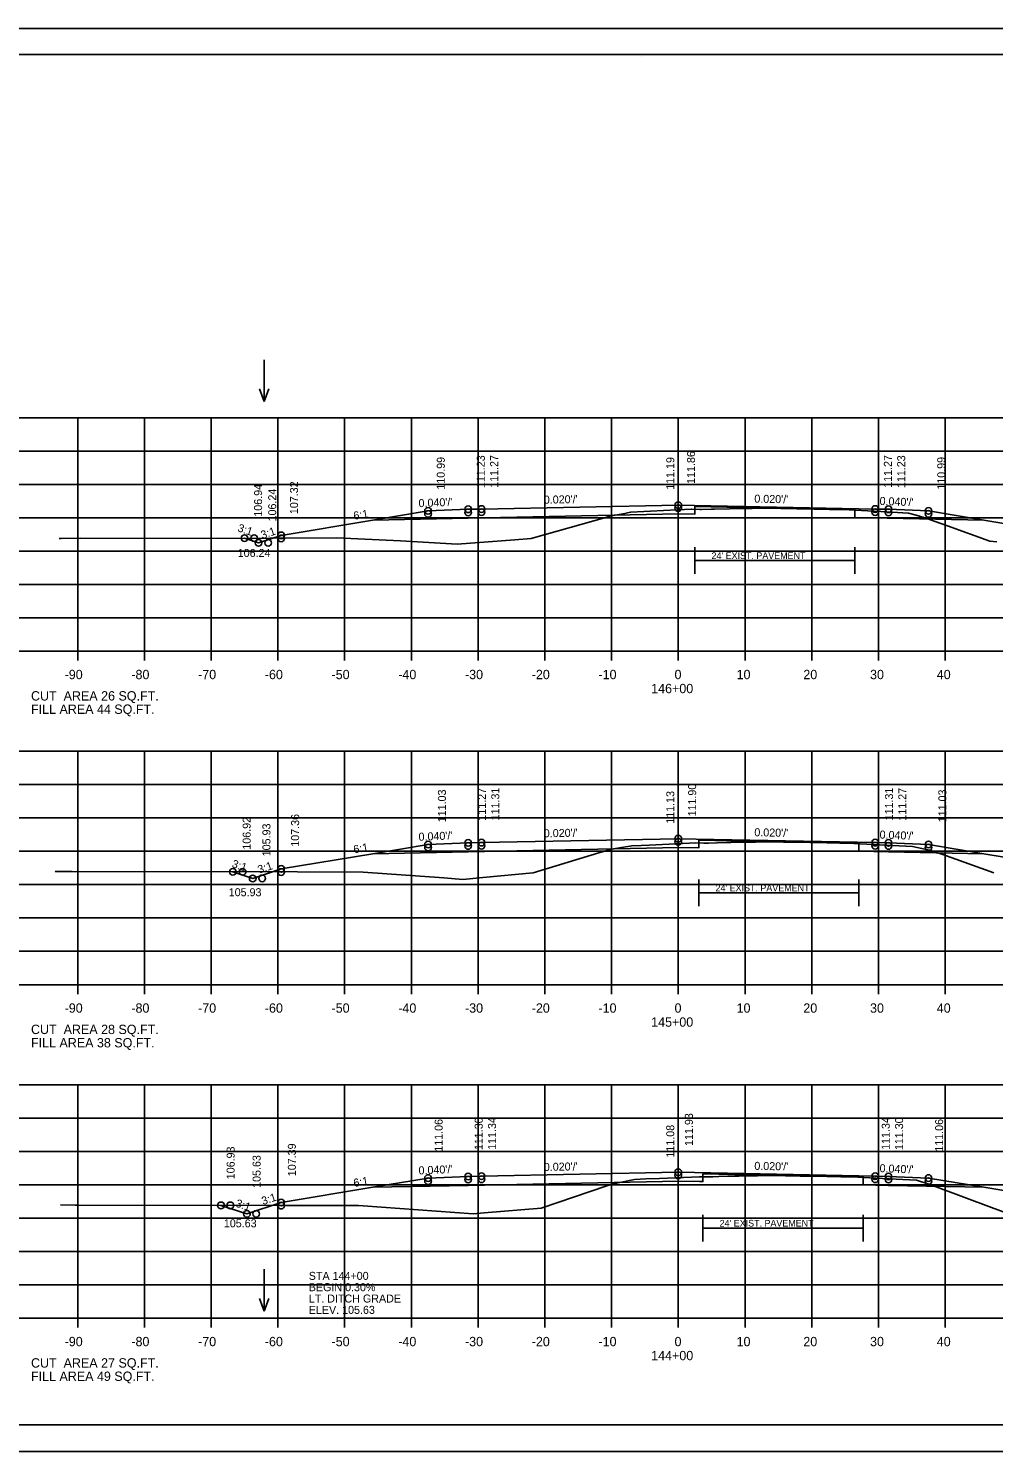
# Model space of a CAD drawing. Extents: x 1175611 to 1176402, y -433344 to -416213.
# Drawn here: x 1175683.6 to 1175828.2, y -429716.8 to -429503.4 of the extents above; entities that cross this region are included whole.
import ezdxf

# ---------------------------------------------------------------- set-up
doc = ezdxf.new("R2010")
doc.units = 0
for name, color, linetype in [('Default', 7, 'Continuous'), ('R_Alt Surface', 7, 'Continuous'), ('R_Axis', 7, 'Continuous'), ('R_Axis Annot', 7, 'Continuous'), ('R_Border', 7, 'Continuous'), ('R_Draft', 7, 'Continuous'), ('R_Exist Surface', 7, 'Continuous'), ('R_Fin Surface', 7, 'Continuous'), ('R_Grid', 7, 'Continuous'), ('R_No Plot', 7, 'Continuous'), ('R_Water Annot', 7, 'Continuous'), ('R_Xsect Elev', 7, 'Continuous'), ('R_Xsect Slope', 7, 'Continuous')]:
    doc.layers.add(name, color=color, linetype=linetype)

msp = doc.modelspace()

# ---------------------------------------------------------------- linework, layer by layer
at = {"layer": 'R_Alt Surface'}
for points in [[(1175735.2, -429577.15), (1175749.47, -429576.86), (1175781.06, -429576.23), (1175783.45, -429576.28), (1175783.45, -429575.11), (1175807.45, -429575.59), (1175807.45, -429576.76), (1175826.75, -429577.15)], [(1175735.2, -429627.16), (1175749.47, -429626.87), (1175781.06, -429626.24), (1175784.05, -429626.3), (1175784.05, -429625.14), (1175808.05, -429625.62), (1175808.05, -429626.78), (1175812.47, -429626.87), (1175826.75, -429627.16)], [(1175735.2, -429677.17), (1175749.47, -429676.89), (1175781.06, -429676.26), (1175784.14, -429676.32), (1175784.66, -429676.33), (1175784.66, -429675.16), (1175808.66, -429675.64), (1175808.66, -429676.81), (1175812.47, -429676.89), (1175826.75, -429677.17)]]:
    msp.add_lwpolyline(points, dxfattribs=at)
at = {"layer": 'R_Axis'}
for p, q in [((1175640.97, -429596.8), (1175920.97, -429596.8)), ((1175690.97, -429598.2), (1175690.97, -429596.8)), ((1175700.97, -429598.2), (1175700.97, -429596.8)), ((1175710.97, -429598.2), (1175710.97, -429596.8)), ((1175720.97, -429598.2), (1175720.97, -429596.8)), ((1175730.97, -429598.2), (1175730.97, -429596.8)), ((1175740.97, -429598.2), (1175740.97, -429596.8)), ((1175750.97, -429598.2), (1175750.97, -429596.8)), ((1175760.97, -429598.2), (1175760.97, -429596.8)), ((1175770.97, -429598.2), (1175770.97, -429596.8)), ((1175780.97, -429598.2), (1175780.97, -429596.8)), ((1175790.97, -429598.2), (1175790.97, -429596.8)), ((1175800.97, -429598.2), (1175800.97, -429596.8)), ((1175810.97, -429598.2), (1175810.97, -429596.8)), ((1175820.97, -429598.2), (1175820.97, -429596.8)), ((1175640.97, -429646.8), (1175920.97, -429646.8)), ((1175690.97, -429648.2), (1175690.97, -429646.8)), ((1175700.97, -429648.2), (1175700.97, -429646.8)), ((1175710.97, -429648.2), (1175710.97, -429646.8)), ((1175720.97, -429648.2), (1175720.97, -429646.8)), ((1175730.97, -429648.2), (1175730.97, -429646.8)), ((1175740.97, -429648.2), (1175740.97, -429646.8)), ((1175750.97, -429648.2), (1175750.97, -429646.8)), ((1175760.97, -429648.2), (1175760.97, -429646.8)), ((1175770.97, -429648.2), (1175770.97, -429646.8)), ((1175780.97, -429648.2), (1175780.97, -429646.8)), ((1175790.97, -429648.2), (1175790.97, -429646.8)), ((1175800.97, -429648.2), (1175800.97, -429646.8)), ((1175810.97, -429648.2), (1175810.97, -429646.8)), ((1175820.97, -429648.2), (1175820.97, -429646.8)), ((1175640.97, -429696.8), (1175920.97, -429696.8)), ((1175690.97, -429698.2), (1175690.97, -429696.8)), ((1175700.97, -429698.2), (1175700.97, -429696.8)), ((1175710.97, -429698.2), (1175710.97, -429696.8)), ((1175720.97, -429698.2), (1175720.97, -429696.8)), ((1175730.97, -429698.2), (1175730.97, -429696.8)), ((1175740.97, -429698.2), (1175740.97, -429696.8)), ((1175750.97, -429698.2), (1175750.97, -429696.8)), ((1175760.97, -429698.2), (1175760.97, -429696.8)), ((1175770.97, -429698.2), (1175770.97, -429696.8)), ((1175780.97, -429698.2), (1175780.97, -429696.8)), ((1175790.97, -429698.2), (1175790.97, -429696.8)), ((1175800.97, -429698.2), (1175800.97, -429696.8)), ((1175810.97, -429698.2), (1175810.97, -429696.8)), ((1175820.97, -429698.2), (1175820.97, -429696.8))]:
    msp.add_line(p, q, dxfattribs=at)
at = {"layer": 'R_Border'}
for p, q in [((1175622.97, -429507.34), (1175939.15, -429507.34)), ((1175775.49, -429507.6), (1175775.49, -429507.6)), ((1175775.49, -429507.6), (1175775.49, -429507.6)), ((1175939.15, -429712.8), (1175622.97, -429712.8))]:
    msp.add_line(p, q, dxfattribs=at)
at = {"layer": 'R_Draft'}
for p, q in [((1175795.45, -429583.21), (1175783.45, -429583.21)), ((1175795.45, -429583.21), (1175807.45, -429583.21)), ((1175796.05, -429633.03), (1175784.05, -429633.03)), ((1175796.05, -429633.03), (1175808.05, -429633.03)), ((1175796.66, -429683.28), (1175784.66, -429683.28)), ((1175796.66, -429683.28), (1175808.66, -429683.28))]:
    msp.add_line(p, q, dxfattribs=at)
for points in [[(1175783.45, -429585.21), (1175783.45, -429581.21)], [(1175807.45, -429585.21), (1175807.45, -429581.21)], [(1175784.05, -429635.03), (1175784.05, -429631.03)], [(1175808.05, -429635.03), (1175808.05, -429631.03)], [(1175784.66, -429685.28), (1175784.66, -429681.28)], [(1175808.66, -429685.28), (1175808.66, -429681.28)]]:
    msp.add_lwpolyline(points, dxfattribs=at)
at = {"layer": 'R_Exist Surface'}
for points in [[(1175688.18, -429579.9), (1175688.49, -429579.9), (1175691.37, -429579.88), (1175709.77, -429579.89), (1175729.76, -429579.8), (1175739.32, -429580.26), (1175747.85, -429580.75), (1175756.46, -429580.1), (1175758.94, -429579.92), (1175770.24, -429576.7), (1175770.67, -429576.58), (1175772.97, -429576.14), (1175773.36, -429576.06), (1175773.85, -429575.95), (1175775.82, -429575.86), (1175779.77, -429575.66), (1175782.97, -429575.51), (1175782.99, -429575.51), (1175784.18, -429575.55), (1175784.46, -429575.56), (1175785.95, -429575.5), (1175786.4, -429575.49), (1175791, -429575.42), (1175791.79, -429575.41), (1175792.04, -429575.39), (1175793.19, -429575.34), (1175793.43, -429575.35), (1175794.37, -429575.36), (1175794.67, -429575.37), (1175796.35, -429575.4), (1175796.79, -429575.41), (1175798.75, -429575.44), (1175799.05, -429575.44), (1175803.61, -429575.54), (1175804.43, -429575.56), (1175804.66, -429575.56), (1175805.69, -429575.56), (1175807.41, -429575.66), (1175811.33, -429575.87), (1175815.45, -429576.09), (1175816.63, -429576.43), (1175818.28, -429576.93), (1175818.63, -429577.05), (1175821.31, -429578.02), (1175827.66, -429580.31), (1175828.73, -429580.43)], [(1175687.61, -429629.84), (1175687.61, -429629.84), (1175690.13, -429629.84), (1175723.9, -429629.9), (1175733.74, -429629.91), (1175745.82, -429630.78), (1175748.66, -429631.03), (1175751.66, -429630.74), (1175759.24, -429630.02), (1175769.04, -429627.05), (1175770.97, -429626.47), (1175773.06, -429626.13), (1175773.46, -429626.06), (1175773.97, -429625.98), (1175775.4, -429625.92), (1175776.63, -429625.86), (1175783.6, -429625.55), (1175784.78, -429625.58), (1175784.99, -429625.58), (1175785.49, -429625.57), (1175788.19, -429625.49), (1175788.84, -429625.48), (1175792.56, -429625.41), (1175792.78, -429625.4), (1175794.13, -429625.36), (1175794.34, -429625.37), (1175795.13, -429625.38), (1175795.36, -429625.38), (1175796.76, -429625.41), (1175797.16, -429625.42), (1175800.72, -429625.48), (1175800.93, -429625.48), (1175801.59, -429625.49), (1175805.16, -429625.56), (1175805.36, -429625.57), (1175806.33, -429625.59), (1175811.14, -429625.82), (1175816.05, -429626.09), (1175818.6, -429626.65), (1175819.13, -429626.77), (1175820.62, -429627.27), (1175828.27, -429630.03)], [(1175688.41, -429679.82), (1175690.58, -429679.85), (1175691.08, -429679.85), (1175721.91, -429679.89), (1175733.05, -429679.9), (1175733.73, -429679.95), (1175750.24, -429681.16), (1175751.9, -429681.02), (1175760.4, -429680.29), (1175770.28, -429676.97), (1175771.24, -429676.65), (1175773.65, -429676.15), (1175774.39, -429676.01), (1175776.11, -429675.93), (1175778.16, -429675.85), (1175784.14, -429675.59), (1175784.54, -429675.61), (1175785.16, -429675.62), (1175786.14, -429675.6), (1175787.06, -429675.57), (1175788.42, -429675.53), (1175790.06, -429675.51), (1175791.62, -429675.48), (1175792.85, -429675.47), (1175793.57, -429675.43), (1175794.25, -429675.41), (1175795.05, -429675.42), (1175795.7, -429675.42), (1175796.31, -429675.43), (1175797.06, -429675.44), (1175798.03, -429675.47), (1175799.26, -429675.5), (1175800.33, -429675.5), (1175801.05, -429675.49), (1175803.22, -429675.56), (1175805.35, -429675.61), (1175806.28, -429675.61), (1175806.96, -429675.62), (1175810.58, -429675.81), (1175816.66, -429676.1), (1175818.51, -429676.71), (1175819.24, -429676.94), (1175827.92, -429680.22), (1175830.21, -429681.07)]]:
    msp.add_lwpolyline(points, dxfattribs=at)
at = {"layer": 'R_Fin Surface'}
for points in [[(1175715.96, -429579.86), (1175718.07, -429580.57), (1175721.47, -429579.44), (1175735.2, -429577.15), (1175743.47, -429575.77), (1175749.47, -429575.53), (1175751.47, -429575.49), (1175780.97, -429574.9), (1175810.47, -429575.49), (1175812.47, -429575.53), (1175818.47, -429575.77), (1175826.75, -429577.15), (1175840.47, -429579.44), (1175845.58, -429581.14)], [(1175715.96, -429579.86), (1175718.07, -429580.57), (1175721.47, -429579.44), (1175735.2, -429577.15), (1175743.47, -429575.77), (1175749.47, -429575.53), (1175751.47, -429575.49), (1175780.97, -429574.9), (1175810.47, -429575.49), (1175812.47, -429575.53), (1175818.47, -429575.77), (1175826.75, -429577.15), (1175840.47, -429579.44), (1175845.58, -429581.14)], [(1175714.23, -429629.88), (1175717.19, -429630.87), (1175721.47, -429629.44), (1175735.2, -429627.16), (1175743.47, -429625.78), (1175749.47, -429625.54), (1175751.47, -429625.5), (1175780.97, -429624.91), (1175810.47, -429625.5), (1175812.47, -429625.54), (1175818.47, -429625.78), (1175826.75, -429627.16), (1175840.47, -429629.44), (1175846.06, -429631.31)], [(1175714.23, -429629.88), (1175717.19, -429630.87), (1175721.47, -429629.44), (1175735.2, -429627.16), (1175743.47, -429625.78), (1175749.47, -429625.54), (1175751.47, -429625.5), (1175780.97, -429624.91), (1175810.47, -429625.5), (1175812.47, -429625.54), (1175818.47, -429625.78), (1175826.75, -429627.16), (1175840.47, -429629.44), (1175846.06, -429631.31)], [(1175712.44, -429679.88), (1175716.33, -429681.17), (1175721.47, -429679.46), (1175735.2, -429677.17), (1175743.47, -429675.79), (1175749.47, -429675.55), (1175751.47, -429675.51), (1175780.97, -429674.92), (1175810.47, -429675.51), (1175812.47, -429675.55), (1175818.47, -429675.79), (1175826.75, -429677.17), (1175840.47, -429679.46), (1175846.37, -429681.43)], [(1175712.44, -429679.88), (1175716.33, -429681.17), (1175721.47, -429679.46), (1175735.2, -429677.17), (1175743.47, -429675.79), (1175749.47, -429675.55), (1175751.47, -429675.51), (1175780.97, -429674.92), (1175810.47, -429675.51), (1175812.47, -429675.55), (1175818.47, -429675.79), (1175826.75, -429677.17), (1175840.47, -429679.46), (1175846.37, -429681.43)]]:
    msp.add_lwpolyline(points, dxfattribs=at)
at = {"layer": 'R_Grid'}
for p, q in [((1175640.97, -429561.8), (1175920.97, -429561.8)), ((1175690.97, -429596.8), (1175690.97, -429561.8)), ((1175700.97, -429596.8), (1175700.97, -429561.8)), ((1175710.97, -429596.8), (1175710.97, -429561.8)), ((1175720.97, -429596.8), (1175720.97, -429561.8)), ((1175730.97, -429596.8), (1175730.97, -429561.8)), ((1175740.97, -429596.8), (1175740.97, -429561.8)), ((1175750.97, -429596.8), (1175750.97, -429561.8)), ((1175760.97, -429596.8), (1175760.97, -429561.8)), ((1175770.97, -429596.8), (1175770.97, -429561.8)), ((1175780.97, -429596.8), (1175780.97, -429561.8)), ((1175790.97, -429596.8), (1175790.97, -429561.8)), ((1175800.97, -429596.8), (1175800.97, -429561.8)), ((1175810.97, -429596.8), (1175810.97, -429561.8)), ((1175820.97, -429596.8), (1175820.97, -429561.8)), ((1175640.97, -429566.8), (1175920.97, -429566.8)), ((1175640.97, -429571.8), (1175920.97, -429571.8)), ((1175640.97, -429576.8), (1175920.97, -429576.8)), ((1175640.97, -429581.8), (1175920.97, -429581.8)), ((1175640.97, -429586.8), (1175920.97, -429586.8)), ((1175640.97, -429591.8), (1175920.97, -429591.8)), ((1175640.97, -429596.8), (1175920.97, -429596.8)), ((1175640.97, -429611.8), (1175920.97, -429611.8)), ((1175690.97, -429646.8), (1175690.97, -429611.8)), ((1175700.97, -429646.8), (1175700.97, -429611.8)), ((1175710.97, -429646.8), (1175710.97, -429611.8)), ((1175720.97, -429646.8), (1175720.97, -429611.8)), ((1175730.97, -429646.8), (1175730.97, -429611.8)), ((1175740.97, -429646.8), (1175740.97, -429611.8)), ((1175750.97, -429646.8), (1175750.97, -429611.8)), ((1175760.97, -429646.8), (1175760.97, -429611.8)), ((1175770.97, -429646.8), (1175770.97, -429611.8)), ((1175780.97, -429646.8), (1175780.97, -429611.8)), ((1175790.97, -429646.8), (1175790.97, -429611.8)), ((1175800.97, -429646.8), (1175800.97, -429611.8)), ((1175810.97, -429646.8), (1175810.97, -429611.8)), ((1175820.97, -429646.8), (1175820.97, -429611.8)), ((1175640.97, -429616.8), (1175920.97, -429616.8)), ((1175640.97, -429621.8), (1175920.97, -429621.8)), ((1175640.97, -429626.8), (1175920.97, -429626.8)), ((1175640.97, -429631.8), (1175920.97, -429631.8)), ((1175640.97, -429636.8), (1175920.97, -429636.8)), ((1175640.97, -429641.8), (1175920.97, -429641.8)), ((1175640.97, -429646.8), (1175920.97, -429646.8)), ((1175640.97, -429661.8), (1175920.97, -429661.8)), ((1175690.97, -429696.8), (1175690.97, -429661.8)), ((1175700.97, -429696.8), (1175700.97, -429661.8)), ((1175710.97, -429696.8), (1175710.97, -429661.8)), ((1175720.97, -429696.8), (1175720.97, -429661.8)), ((1175730.97, -429696.8), (1175730.97, -429661.8)), ((1175740.97, -429696.8), (1175740.97, -429661.8)), ((1175750.97, -429696.8), (1175750.97, -429661.8)), ((1175760.97, -429696.8), (1175760.97, -429661.8)), ((1175770.97, -429696.8), (1175770.97, -429661.8)), ((1175780.97, -429696.8), (1175780.97, -429661.8)), ((1175790.97, -429696.8), (1175790.97, -429661.8)), ((1175800.97, -429696.8), (1175800.97, -429661.8)), ((1175810.97, -429696.8), (1175810.97, -429661.8)), ((1175820.97, -429696.8), (1175820.97, -429661.8)), ((1175640.97, -429666.8), (1175920.97, -429666.8)), ((1175640.97, -429671.8), (1175920.97, -429671.8)), ((1175640.97, -429676.8), (1175920.97, -429676.8)), ((1175640.97, -429681.8), (1175920.97, -429681.8)), ((1175640.97, -429686.8), (1175920.97, -429686.8)), ((1175640.97, -429691.8), (1175920.97, -429691.8)), ((1175640.97, -429696.8), (1175920.97, -429696.8))]:
    msp.add_line(p, q, dxfattribs=at)
at = {"layer": 'R_No Plot'}
for p, q in [((1175610.57, -429503.45), (1175943.91, -429503.45)), ((1175610.57, -429716.78), (1175943.91, -429716.78))]:
    msp.add_line(p, q, dxfattribs=at)
msp.add_lwpolyline([(1175610.57, -429503.45), (1175943.91, -429503.45), (1175943.91, -429716.79), (1175610.57, -429716.79)], close=True, dxfattribs=at)
for centre in [(1175780.97, -429574.9), (1175743.47, -429575.77), (1175743.47, -429576.23), (1175749.47, -429575.53), (1175749.47, -429575.99), (1175751.47, -429575.49), (1175751.47, -429575.95), (1175780.97, -429575.36), (1175810.47, -429575.49), (1175810.47, -429575.95), (1175812.47, -429575.53), (1175812.47, -429575.99), (1175818.47, -429575.77), (1175818.47, -429576.23), (1175715.96, -429579.86), (1175715.96, -429579.86), (1175717.4, -429579.86), (1175718.07, -429580.57), (1175719.5, -429580.55), (1175721.47, -429579.44), (1175721.47, -429579.89), (1175743.47, -429625.78), (1175749.47, -429625.54), (1175749.47, -429626), (1175751.47, -429625.5), (1175751.47, -429625.96), (1175780.97, -429624.91), (1175780.97, -429625.37), (1175810.47, -429625.5), (1175810.47, -429625.96), (1175812.47, -429625.54), (1175812.47, -429626), (1175818.47, -429625.78), (1175743.47, -429626.24), (1175818.47, -429626.24), (1175714.23, -429629.88), (1175714.23, -429629.88), (1175715.68, -429629.89), (1175721.47, -429629.44), (1175721.47, -429629.91), (1175717.19, -429630.87), (1175718.61, -429630.86), (1175780.97, -429674.92), (1175743.47, -429675.79), (1175743.47, -429676.25), (1175749.47, -429675.55), (1175749.47, -429676.01), (1175751.47, -429675.51), (1175751.47, -429675.97), (1175780.97, -429675.38), (1175810.47, -429675.51), (1175810.47, -429675.97), (1175812.47, -429675.55), (1175812.47, -429676.01), (1175818.47, -429675.79), (1175818.47, -429676.25), (1175721.47, -429679.46), (1175712.44, -429679.88), (1175712.44, -429679.88), (1175713.84, -429679.88), (1175716.33, -429681.17), (1175717.72, -429681.17), (1175721.47, -429679.92)]:
    msp.add_circle(centre, 0.5, dxfattribs=at)
at = {"layer": 'R_Water Annot'}
for p, q in [((1175718.9, -429553.11), (1175718.9, -429559.39)), ((1175718.9, -429559.39), (1175718.2, -429557.47)), ((1175718.9, -429559.39), (1175719.6, -429557.47)), ((1175718.9, -429689.47), (1175718.9, -429695.76)), ((1175718.9, -429695.76), (1175718.2, -429693.83)), ((1175718.9, -429695.76), (1175719.6, -429693.83))]:
    msp.add_line(p, q, dxfattribs=at)

# ---------------------------------------------------------------- texts
at = {"layer": 'Default'}
for s, p in [('CUT  AREA 26 SQ.FT.', (1175683.97, -429604.2)), ('FILL AREA 44 SQ.FT.', (1175683.97, -429606.2)), ('CUT  AREA 28 SQ.FT.', (1175683.97, -429654.2)), ('FILL AREA 38 SQ.FT.', (1175683.97, -429656.2)), ('CUT  AREA 27 SQ.FT.', (1175683.97, -429704.2)), ('FILL AREA 49 SQ.FT.', (1175683.97, -429706.2))]:
    msp.add_text(s, height=1.4, dxfattribs=at).set_placement(p)
at = {"layer": 'R_Axis Annot'}
for s, p in [('-90', (1175689.01, -429601)), ('-80', (1175699.01, -429601)), ('-70', (1175709.01, -429601)), ('-60', (1175719.01, -429601)), ('-50', (1175729.01, -429601)), ('-40', (1175739.01, -429601)), ('-30', (1175749.01, -429601)), ('-20', (1175759.01, -429601)), ('-10', (1175769.01, -429601)), ('0', (1175780.41, -429601)), ('10', (1175789.71, -429601)), ('20', (1175799.71, -429601)), ('30', (1175809.71, -429601)), ('40', (1175819.71, -429601)), ('146+00', (1175776.91, -429603.1)), ('-90', (1175689.01, -429651)), ('-80', (1175699.01, -429651)), ('-70', (1175709.01, -429651)), ('-60', (1175719.01, -429651)), ('-50', (1175729.01, -429651)), ('-40', (1175739.01, -429651)), ('-30', (1175749.01, -429651)), ('-20', (1175759.01, -429651)), ('-10', (1175769.01, -429651)), ('0', (1175780.41, -429651)), ('10', (1175789.71, -429651)), ('20', (1175799.71, -429651)), ('30', (1175809.71, -429651)), ('40', (1175819.71, -429651)), ('145+00', (1175776.91, -429653.1)), ('-90', (1175689.01, -429701)), ('-80', (1175699.01, -429701)), ('-70', (1175709.01, -429701)), ('-60', (1175719.01, -429701)), ('-50', (1175729.01, -429701)), ('-40', (1175739.01, -429701)), ('-30', (1175749.01, -429701)), ('-20', (1175759.01, -429701)), ('-10', (1175769.01, -429701)), ('0', (1175780.41, -429701)), ('10', (1175789.71, -429701)), ('20', (1175799.71, -429701)), ('30', (1175809.71, -429701)), ('40', (1175819.71, -429701)), ('144+00', (1175776.91, -429703.1))]:
    msp.add_text(s, height=1.4, dxfattribs=at).set_placement(p)
at = {"layer": 'R_Draft'}
for p in [(1175785.95, -429582.99), (1175786.56, -429632.8), (1175787.17, -429683.06)]:
    msp.add_text("24' EXIST. PAVEMENT", height=1, dxfattribs=at).set_placement(p)
at = {"layer": 'R_Water Annot'}
for s, p in [('STA 144+00', (1175725.6, -429691.05)), ('BEGIN 0.30%', (1175725.6, -429692.75)), ('LT. DITCH GRADE', (1175725.6, -429694.45)), ('ELEV. 105.63', (1175725.6, -429696.15))]:
    msp.add_text(s, height=1.2, dxfattribs=at).set_placement(p)
at = {"layer": 'R_Xsect Elev'}
for s, p in [('110.99', (1175745.98, -429572.59)), ('111.23', (1175751.98, -429572.35)), ('111.27', (1175753.98, -429572.31)), ('111.19', (1175780.37, -429572.61)), ('111.86', (1175783.48, -429571.72)), ('111.27', (1175812.98, -429572.31)), ('111.23', (1175814.98, -429572.35)), ('110.99', (1175820.98, -429572.59)), ('106.94', (1175718.6, -429576.64)), ('107.32', (1175723.98, -429576.26)), ('106.24', (1175720.72, -429577.35)), ('111.90', (1175783.65, -429621.58)), ('111.03', (1175746.15, -429622.45)), ('111.27', (1175752.15, -429622.21)), ('111.31', (1175754.15, -429622.17)), ('111.13', (1175780.37, -429622.67)), ('111.31', (1175813.15, -429622.17)), ('111.27', (1175815.15, -429622.21)), ('111.03', (1175821.15, -429622.45)), ('107.36', (1175724.15, -429626.12)), ('106.92', (1175716.89, -429626.56)), ('105.93', (1175719.85, -429627.55)), ('111.93', (1175783.16, -429670.97)), ('111.06', (1175745.66, -429671.84)), ('111.30', (1175751.66, -429671.6)), ('111.34', (1175753.66, -429671.56)), ('111.08', (1175780.37, -429672.72)), ('111.34', (1175812.66, -429671.56)), ('111.30', (1175814.66, -429671.6)), ('111.06', (1175820.66, -429671.84)), ('106.93', (1175714.49, -429675.97)), ('105.63', (1175718.38, -429677.26)), ('107.39', (1175723.66, -429675.51))]:
    msp.add_text(s, height=1.2, rotation=90, dxfattribs=at).set_placement(p)
for s, p in [('106.24', (1175714.95, -429582.68)), ('105.93', (1175713.6, -429633.54)), ('105.63', (1175712.87, -429683.17))]:
    msp.add_text(s, height=1.2, dxfattribs=at).set_placement(p)
at = {"layer": 'R_Xsect Slope'}
for s, rotation, p in [("0.040'/'", 2.2906, (1175742.07, -429575.22)), ("0.020'/'", 1.1458, (1175760.83, -429574.7)), ("0.020'/'", 358.8542, (1175792.36, -429574.53)), ("0.040'/'", 357.7094, (1175811.12, -429574.87)), ('6:1', 9.4623, (1175732.39, -429577.11)), ('3:1', 341.5651, (1175714.84, -429578.81)), ('3:1', 18.4349, (1175718.63, -429580)), ("0.020'/'", 1.1458, (1175760.83, -429624.71)), ("0.020'/'", 358.8542, (1175792.36, -429624.54)), ('6:1', 9.4623, (1175732.39, -429627.12)), ("0.040'/'", 2.2906, (1175742.07, -429625.23)), ("0.040'/'", 357.7094, (1175811.12, -429624.88)), ('3:1', 341.5651, (1175713.98, -429629.16)), ('3:1', 18.4349, (1175718.17, -429630.15)), ("0.040'/'", 2.2906, (1175742.07, -429675.25)), ("0.020'/'", 1.1458, (1175760.83, -429674.73)), ("0.020'/'", 358.8542, (1175792.36, -429674.55)), ("0.040'/'", 357.7094, (1175811.12, -429674.9)), ('6:1', 9.4623, (1175732.39, -429677.13)), ('3:1', 341.5651, (1175714.54, -429680.05)), ('3:1', 18.4349, (1175718.74, -429679.84))]:
    msp.add_text(s, height=1.2, rotation=rotation, dxfattribs=at).set_placement(p)

doc.saveas('drawing.dxf')
